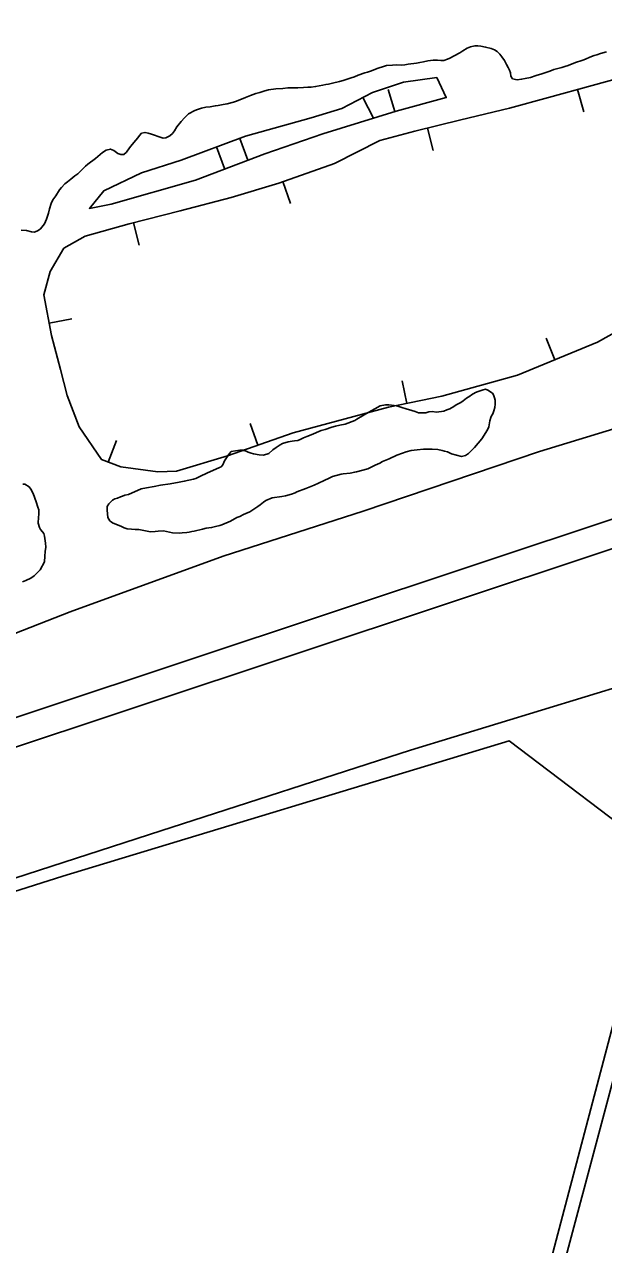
# Model space of a CAD drawing. Extents: x 3187622 to 3225504, y 800805 to 826213.
# Drawn here: x 3212924 to 3213547, y 807645 to 808957 of the extents above; entities that cross this region are included whole.
import ezdxf

# ---------------------------------------------------------------- set-up
doc = ezdxf.new("R2010")
doc.units = 0
for name, color, linetype in [('V-BORW-LINE', 7, 'Continuous'), ('V-DTCH-CNTR', 7, 'Continuous'), ('V-LEVE-TOET', 7, 'Continuous'), ('V-SITE-VEGE', 7, 'Continuous'), ('V-SURV-LINE', 7, 'Continuous'), ('V-TOPO-SHOR', 7, 'Continuous')]:
    doc.layers.add(name, color=color, linetype=linetype)

msp = doc.modelspace()

# ---------------------------------------------------------------- linework, layer by layer
at = {"layer": 'V-BORW-LINE'}
for p, q in [((3213322.6, 808863.8), (3213315.2, 808887.6)), ((3213519.1, 808887.4), (3213525.8, 808863.3)), ((3213288, 808878.7), (3213299.6, 808856.5)), ((3213164.5, 808811.3), (3213155.7, 808834.7)), ((3213357.7, 808845.9), (3213363.8, 808821.7)), ((3213130.6, 808825.7), (3213139.3, 808802.3)), ((3213202.1, 808788.3), (3213210.4, 808764.7)), ((3213041.5, 808744.1), (3213047.6, 808719.9)), ((3212950.6, 808636), (3212975.2, 808640.6)), ((3213494.8, 808596.8), (3213485.3, 808619.9)), ((3213335.4, 808549.7), (3213330.3, 808574.2)), ((3213175.1, 808504.7), (3213166.8, 808528.3)), ((3213014.2, 808486.7), (3213023.2, 808510))]:
    msp.add_line(p, q, dxfattribs=at)
for points in [[(3213613.7, 808656.5), (3213540.6, 808615.6), (3213454.4, 808580.2), (3213373.1, 808557.4), (3213315.8, 808545.7), (3213213, 808518), (3213142.6, 808493.3), (3213087.8, 808476.8), (3213067.4, 808476.3), (3213027.9, 808481.4), (3213006.8, 808489.5), (3212982.8, 808524.4), (3212969.9, 808558.3), (3212962.7, 808586.1), (3212953.1, 808622.8), (3212944.9, 808666.5), (3212951.6, 808691.6), (3212966.3, 808716.6), (3212989.4, 808729.6), (3213036.8, 808742.9), (3213091.7, 808756.9), (3213146.4, 808771.4), (3213197.7, 808786.7), (3213257.6, 808808), (3213306.2, 808832.4), (3213344, 808842.5), (3213393.6, 808854.8), (3213445.9, 808867.5), (3213487.7, 808878.7), (3213581.9, 808904.8)], [(3213367.8, 808900.2), (3213331.8, 808895.3), (3213298.4, 808884.1), (3213265.6, 808867), (3213232.5, 808856.8), (3213161.7, 808837.4), (3213092.6, 808811.5), (3213050, 808797.9), (3213009.3, 808778.4), (3212994, 808759.6), (3213017.4, 808764.1), (3213108, 808789.9), (3213182.5, 808818.2), (3213244.9, 808839.8), (3213323.8, 808864.1), (3213377.8, 808878.8), (3213367.8, 808900.2)]]:
    msp.add_lwpolyline(points, dxfattribs=at)
at = {"layer": 'V-DTCH-CNTR'}
msp.add_lwpolyline([(3214430.6, 808504), (3214165.3, 808406.4), (3213674.1, 808244.1), (3213612.3, 808027.9), (3213436.2, 807368), (3213293.3, 806826.1), (3213231.7, 806603.2), (3213126.6, 806204)], dxfattribs=at)
at = {"layer": 'V-LEVE-TOET'}
for points in [[(3215187.3, 809166.8), (3215000.1, 809091.1), (3214847.1, 809028.6), (3214721.3, 808969.3), (3214617.1, 808925.6), (3214445, 808857.4), (3214265.3, 808776.4), (3214118.3, 808716.3), (3213977.9, 808657.5), (3213814.3, 808603.9), (3213634.3, 808545.7), (3213478.3, 808497.9), (3213288.3, 808433.8), (3213137.9, 808385.3), (3212973.1, 808325.4), (3212820.7, 808266), (3212640.8, 808204), (3212476, 808150.8), (3212319.4, 808094.1), (3212146.5, 808039.7), (3211973.3, 807983.5)], [(3212019.2, 807751.2), (3212141.4, 807793.4), (3212338.7, 807852.8), (3212586.9, 807937.9), (3212821.7, 808009.3), (3213070.7, 808090.1), (3213339.3, 808176.7), (3213574.1, 808248.6), (3213641, 808274.3), (3213768.4, 808316.5), (3213958.4, 808380), (3214117.2, 808430), (3214223.8, 808477), (3214335.7, 808526.5), (3214450.6, 808574.1), (3214674.2, 808667.8), (3214910.4, 808760.7), (3215132, 808854.5)]]:
    msp.add_lwpolyline(points, dxfattribs=at)
at = {"layer": 'V-SITE-VEGE'}
for points in [[(3213119.2, 808868.4), (3213123.9, 808868.9), (3213129.4, 808869.7), (3213132.5, 808870.3), (3213137.7, 808871.2), (3213142.2, 808872.1), (3213149.1, 808873.8), (3213152.2, 808874.8), (3213162, 808878.9), (3213167.3, 808881.1), (3213173.1, 808883), (3213177.2, 808884.2), (3213182.8, 808886.1), (3213186.5, 808887.2), (3213194.6, 808888.1), (3213202.1, 808888.6), (3213207.4, 808889.2), (3213218.2, 808889.1), (3213224.1, 808889.6), (3213228.8, 808889.9), (3213232.5, 808890.1), (3213237.2, 808890.6), (3213245.1, 808892.2), (3213248.1, 808892.7), (3213251.2, 808893.3), (3213255.4, 808894.1), (3213263.1, 808896), (3213266.8, 808897.1), (3213270.1, 808898.3), (3213275.4, 808900), (3213279, 808901.2), (3213282.9, 808902.7), (3213290.1, 808905.2), (3213293.2, 808906.2), (3213296.4, 808907.3), (3213304.7, 808910.3), (3213310.3, 808912.2), (3213313.6, 808913.1), (3213320, 808913.7), (3213324.1, 808913.8), (3213329.4, 808913.5), (3213333.2, 808914.1), (3213337, 808914.7), (3213345.7, 808915.9), (3213349.4, 808916.5), (3213353.2, 808917.2), (3213358.1, 808918.2), (3213363.8, 808919.1), (3213368.5, 808919), (3213372, 808918.6), (3213375.2, 808918.8), (3213379, 808920), (3213381.8, 808921.3), (3213386.5, 808923.8), (3213392.6, 808927), (3213395.8, 808929), (3213400.3, 808932), (3213403.9, 808933.4), (3213408.6, 808934.5), (3213411.8, 808934.3), (3213415, 808933.9), (3213420.1, 808933), (3213426.3, 808931.4), (3213429.7, 808930), (3213432.6, 808928.2), (3213435.3, 808925.3), (3213437.5, 808922.7), (3213440.4, 808918.6), (3213442.7, 808914.3), (3213444.4, 808911.1), (3213445.8, 808908.4), (3213446.9, 808905.5), (3213447.3, 808901.9), (3213449.2, 808899), (3213454.2, 808897.8), (3213458.9, 808898.4), (3213462.7, 808899.2), (3213468.3, 808900.5), (3213474.4, 808902.6), (3213480.8, 808904.4), (3213489.2, 808907.3), (3213493.5, 808909.1), (3213497.9, 808910.1), (3213502, 808911), (3213505.3, 808912), (3213508.8, 808913.1), (3213514.9, 808915.6), (3213518, 808916.7), (3213522.6, 808918.4), (3213525.7, 808919.5), (3213533.9, 808922.9), (3213536.9, 808923.9), (3213539.8, 808924.9), (3213543.7, 808926.3), (3213550.2, 808927.8)], [(3212920.7, 808736.2), (3212926.2, 808735.7), (3212931.7, 808734.4), (3212935, 808734.1), (3212938.7, 808735.9), (3212941.5, 808737.6), (3212945.5, 808742.9), (3212947.7, 808748.1), (3212950.1, 808754.4), (3212951, 808758.9), (3212952.7, 808764.9), (3212954.5, 808768.6), (3212957.7, 808773.1), (3212961.8, 808779.5), (3212963.8, 808782.1), (3212967.6, 808785.9), (3212970.4, 808788), (3212974.1, 808791), (3212978.4, 808794.4), (3212981.4, 808796.8), (3212985.2, 808800.4), (3212989.8, 808804.8), (3212992.1, 808807), (3212995, 808809.2), (3212997.8, 808811.2), (3213000.5, 808813.3), (3213003, 808815.5), (3213005.4, 808817.6), (3213008.1, 808819.6), (3213011.9, 808822), (3213016.6, 808823.3), (3213020.2, 808821.7), (3213024.6, 808818.7), (3213027.7, 808817.6), (3213030.9, 808817.6), (3213034, 808820.1), (3213037.1, 808824.6), (3213040, 808828.1), (3213043.9, 808832.9), (3213045.9, 808835.5), (3213047.8, 808837.9), (3213050.1, 808840.4), (3213053.8, 808841.2), (3213057, 808840.3), (3213060.8, 808839.4), (3213064, 808838.3), (3213068, 808836.8), (3213073.2, 808835.1), (3213076.2, 808835.5), (3213080.3, 808837.5), (3213083.5, 808840.2), (3213085.5, 808843.1), (3213087.9, 808847.2), (3213092.5, 808853.1), (3213096.4, 808857.1), (3213100.7, 808861.2), (3213107.3, 808864.7), (3213110.4, 808865.9), (3213114.5, 808867.5), (3213119.2, 808868.4)], [(3213049.6, 808457.9), (3213055.2, 808458.9), (3213063.5, 808460.3), (3213070.4, 808461.7), (3213081, 808463.3), (3213090.6, 808465.2), (3213095.9, 808466.1), (3213105.8, 808468.2), (3213108.4, 808469), (3213112.9, 808471.2), (3213121.1, 808475.1), (3213130, 808479), (3213134, 808480.7), (3213135.8, 808481.7), (3213137.4, 808483.7), (3213139.2, 808488), (3213142.8, 808493.2), (3213144.8, 808496), (3213146.6, 808498), (3213155.8, 808499.6), (3213159, 808499.3), (3213162.6, 808498.5), (3213164.8, 808497.2), (3213168.1, 808496.2), (3213170.3, 808495.4), (3213176.6, 808494.3), (3213180.7, 808494.2), (3213184.7, 808495.2), (3213186.8, 808495.9), (3213191.4, 808499.9), (3213194.7, 808502.4), (3213199, 808505.3), (3213201.6, 808506.5), (3213207.7, 808508.5), (3213212.2, 808509.2), (3213214.7, 808509.4), (3213218.3, 808509.9), (3213220.6, 808510.8), (3213224.4, 808512.8), (3213227.9, 808514), (3213232.5, 808516), (3213243.4, 808520.6), (3213247.7, 808521.8), (3213254.6, 808524.2), (3213258.7, 808525.2), (3213263.5, 808526.4), (3213269, 808527.6), (3213279.5, 808531.5), (3213281.7, 808532.7), (3213289.6, 808537.4), (3213294.7, 808540.3), (3213301.1, 808544), (3213306.9, 808547.2), (3213312.5, 808548.4), (3213316.1, 808548.4), (3213321.9, 808547.5), (3213325.9, 808546.7), (3213330.2, 808545.4), (3213334.7, 808544.1), (3213340.7, 808542.2), (3213344.2, 808540.9), (3213348, 808539.8), (3213351.8, 808539.5), (3213355.8, 808539.7), (3213359.1, 808540.7), (3213362.7, 808540.9), (3213367.2, 808540.3), (3213375.3, 808541.5), (3213378.4, 808542.7), (3213381.7, 808543.9), (3213386, 808546.4), (3213388.5, 808548.1), (3213393.4, 808550.6), (3213395.9, 808552.6), (3213399.5, 808555.3), (3213401.3, 808556.5), (3213403.1, 808557.5), (3213405.1, 808559), (3213409.2, 808561.5), (3213412.2, 808562.7), (3213417.6, 808564.4), (3213420.1, 808565.1), (3213422.6, 808564), (3213427.6, 808560.7), (3213428.6, 808558.9), (3213429.8, 808555.9), (3213430.5, 808553.1), (3213430.5, 808548.8), (3213430.2, 808545.3), (3213428.9, 808541.7), (3213427.8, 808538.7), (3213426.5, 808536.5), (3213425.7, 808534.5), (3213424.7, 808531.2), (3213423.6, 808524.4), (3213422.2, 808521.4), (3213416.1, 808511.6), (3213408.1, 808502.4), (3213401.7, 808495.9), (3213398.4, 808493.7), (3213394.3, 808492.7)], [(3213394.3, 808492.7), (3213383.5, 808495.4), (3213379, 808497.5), (3213376, 808498.3), (3213373.4, 808499.1), (3213368.7, 808500.2), (3213362.6, 808500.7), (3213355.8, 808500.6), (3213353.5, 808500.4), (3213346.7, 808500), (3213339.9, 808499), (3213334.8, 808497.6), (3213330.7, 808496.1), (3213324.6, 808494), (3213316.5, 808490), (3213309.4, 808487.1), (3213306.3, 808485.6), (3213301.2, 808483.4), (3213293.6, 808479.5), (3213281.4, 808476.1), (3213279.4, 808475.9), (3213274.4, 808474.7), (3213267, 808474.1), (3213264.7, 808473.6), (3213255.4, 808471.2), (3213251.8, 808469.5), (3213246.5, 808466.8), (3213240.4, 808463.8), (3213235.8, 808461.9), (3213226.9, 808458.2), (3213217.2, 808454.6), (3213215.2, 808453.6), (3213211.2, 808452.1), (3213204.8, 808450.4), (3213200.8, 808449.7), (3213190.4, 808448.1), (3213183.8, 808445.2), (3213181.2, 808443.4), (3213177.7, 808440.7), (3213175.1, 808439), (3213171, 808436), (3213166.4, 808433.3), (3213162.1, 808431.3), (3213159.8, 808430.1), (3213155.8, 808428.2), (3213152.5, 808426.9), (3213145.6, 808423.2), (3213136.4, 808419.1), (3213134.4, 808418.6), (3213129.6, 808417.4), (3213125.3, 808416.2), (3213119.5, 808415.5), (3213115.7, 808414.6), (3213106.5, 808412.4), (3213104.3, 808412), (3213101.2, 808411.2), (3213098.7, 808410.8), (3213093.9, 808410.6), (3213090.4, 808410.1), (3213083.5, 808410.5), (3213073.7, 808412.6), (3213067.9, 808412.2), (3213064.6, 808412), (3213059.8, 808411.6), (3213056, 808412.4), (3213047.2, 808414), (3213043.2, 808414.3), (3213039.4, 808414.4), (3213034.4, 808415), (3213031.3, 808415.8), (3213027.6, 808417.6), (3213019.5, 808421), (3213017.8, 808422), (3213016, 808423.6), (3213013.6, 808427.1), (3213012.9, 808435), (3213013, 808439), (3213014.8, 808441.8), (3213018.9, 808445.7), (3213021.4, 808447), (3213024, 808447.7), (3213027.3, 808449.4), (3213029.5, 808449.9), (3213032.1, 808451.1), (3213036.1, 808451.8), (3213049.6, 808457.9)], [(3212922.4, 808463), (3212924.4, 808463), (3212929.2, 808459.9), (3212930.9, 808457.6), (3212933.4, 808453), (3212936.8, 808443.9), (3212938.5, 808438.3), (3212939.4, 808435.2), (3212939.6, 808430.4), (3212939.3, 808427.4), (3212939, 808421.1), (3212940.4, 808416.3), (3212941.4, 808414.2), (3212943.6, 808411.7), (3212944.9, 808409.7), (3212945.8, 808406.9), (3212946.8, 808399.3), (3212946.9, 808395), (3212946.4, 808390.4), (3212946.1, 808385.6), (3212945.5, 808379.3), (3212940.8, 808370.8), (3212937.5, 808367.1), (3212934.4, 808364.3), (3212931.1, 808361.9), (3212925.7, 808359.2), (3212921.9, 808358)]]:
    msp.add_lwpolyline(points, dxfattribs=at)
at = {"layer": 'V-SURV-LINE'}
for points in [[(3211374.7, 807699.8), (3214036.1, 808584.7)], [(3214045.5, 808556.2), (3211384.2, 807671.3)]]:
    msp.add_lwpolyline(points, dxfattribs=at)
at = {"layer": 'V-TOPO-SHOR'}
for points in [[(3215325.6, 808915.7), (3215015.2, 808787.9), (3214401.3, 808521.2), (3214162.8, 808428.2), (3213948.6, 808364.5), (3213880.8, 808342.1), (3213659.6, 808258.6), (3213607.3, 808064.3), (3213445.6, 808186.7), (3212965.2, 808041.4), (3212308.1, 807832.6), (3212253.6, 807813.5), (3212152.7, 807409.6), (3211945.7, 806592.5), (3211847.2, 806206.6)], [(3213275, 806809.6), (3213338.3, 807054), (3213463.9, 807527.4), (3213597.8, 808035.5)]]:
    msp.add_lwpolyline(points, dxfattribs=at)

doc.saveas('drawing.dxf')
